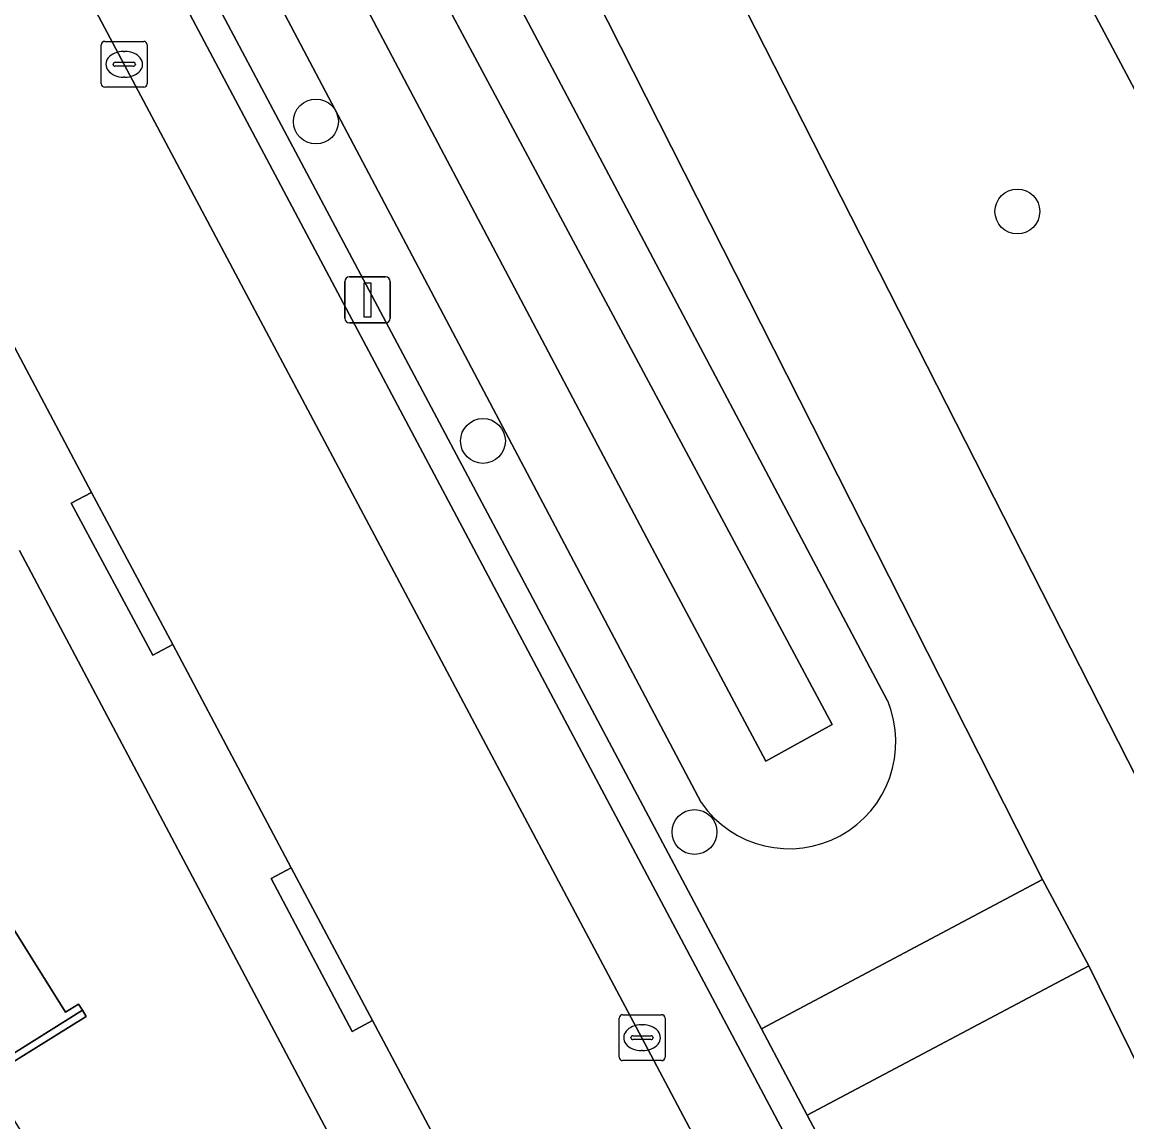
# Model space of a CAD drawing. Extents: x 158835 to 160077, y 386387 to 387778.
# Drawn here: x 159192.87 to 159216.96, y 387142.08 to 387166.04 of the extents above; entities that cross this region are included whole.
import ezdxf

# ---------------------------------------------------------------- set-up
doc = ezdxf.new("R2010")
doc.units = 0
for name, color, linetype in [('IMGEO_Berm_groen', 7, 'Continuous'), ('IMGEO_Boom', 7, 'Continuous'), ('IMGEO_Erf', 7, 'Continuous'), ('IMGEO_Fietspad_gesloten', 7, 'Continuous'), ('IMGEO_Kolk', 7, 'Continuous'), ('IMGEO_Lichtmast', 7, 'Continuous'), ('IMGEO_Oever', 7, 'Continuous'), ('IMGEO_Pand', 7, 'Continuous'), ('IMGEO_Parkeervlak_open', 7, 'Continuous'), ('IMGEO_Rijbaan_lokaal_gesloten', 7, 'Continuous'), ('IMGEO_Rijbaan_lokaal_open', 7, 'Continuous'), ('IMGEO_Voetpad_open', 7, 'Continuous'), ('IMGEO_Waterloop', 7, 'Continuous')]:
    doc.layers.add(name, color=color, linetype=linetype)

msp = doc.modelspace()

# ---------------------------------------------------------------- linework, layer by layer
at = {"layer": 'IMGEO_Berm_groen'}
for points in [[(159194.612, 387185.449), (159191.628, 387186.823), (159187.621, 387184.289), (159208.994, 387144.108), (159215.116, 387147.359), (159196.713, 387183.673)], [(159223.602, 387152.385), (159218.835, 387161.376), (159206.149, 387185.212)], [(159200.534, 387182.264), (159217.393, 387149.139), (159217.45, 387149.028)], [(159195.831, 387181.273), (159211.743, 387151.251)], [(159207.68, 387149.036), (159191.821, 387179.017)]]:
    msp.add_lwpolyline(points, dxfattribs=at)
msp.add_lwpolyline([(159216.131, 387145.48), (159209.987, 387142.226), (159225.151, 387113.68), (159231.17, 387116.927), (159223.64, 387131.346), (159223.201, 387131.121)], close=True, dxfattribs=at)
msp.add_arc((159209.595, 387150.358), 2.327, 214.6222, 22.573, dxfattribs=at)
at = {"layer": 'IMGEO_Boom'}
for centre in [(159199.276, 387163.878), (159214.571, 387161.918), (159202.919, 387156.917), (159207.531, 387148.396)]:
    msp.add_circle(centre, 0.489, dxfattribs=at)
at = {"layer": 'IMGEO_Erf'}
for points in [[(159261.184, 387025.643), (159192.812, 387154.528)], [(159191.987, 387147.393), (159193.819, 387144.47), (159194.098, 387144.645), (159194.183, 387144.51), (159194.268, 387144.374), (159192.122, 387143.048)]]:
    msp.add_lwpolyline(points, dxfattribs=at)
at = {"layer": 'IMGEO_Fietspad_gesloten'}
for points in [[(159274.567, 387044.384), (159234.539, 387115.845), (159233.118, 387118.571), (159230.892, 387122.887), (159225.771, 387132.689), (159221.481, 387141.323), (159221.304, 387141.66), (159218.846, 387146.337), (159217.45, 387149.028), (159217.393, 387149.139), (159200.534, 387182.264), (159197.305, 387188.576), (159197.213, 387188.756), (159197.089, 387188.997), (159195.474, 387192.118)], [(159192.799, 387191.53), (159194.081, 387188.983), (159196.713, 387183.673), (159215.116, 387147.359), (159216.131, 387145.48), (159223.201, 387131.121), (159223.64, 387131.346), (159231.17, 387116.927), (159232.161, 387115.069)]]:
    msp.add_lwpolyline(points, dxfattribs=at)
at = {"layer": 'IMGEO_Kolk'}
for p, q in [((159194.596, 387164.699), (159194.596, 387165.551)), ((159194.671, 387165.625), (159195.523, 387165.625)), ((159195.597, 387165.551), (159195.597, 387164.699)), ((159195.084, 387165.405), (159195.109, 387165.405)), ((159194.855, 387165.119), (159194.855, 387165.131)), ((159195.293, 387165.082), (159194.895, 387165.082)), ((159194.898, 387165.168), (159195.296, 387165.168)), ((159195.339, 387165.131), (159195.339, 387165.119)), ((159195.107, 387164.845), (159195.082, 387164.845)), ((159195.523, 387164.625), (159194.671, 387164.625)), ((159205.887, 387143.488), (159205.887, 387144.34)), ((159205.962, 387144.414), (159206.814, 387144.414)), ((159206.888, 387144.34), (159206.888, 387143.488)), ((159206.375, 387144.194), (159206.4, 387144.194)), ((159206.146, 387143.908), (159206.146, 387143.92)), ((159206.584, 387143.871), (159206.186, 387143.871)), ((159206.189, 387143.957), (159206.587, 387143.957)), ((159206.63, 387143.92), (159206.63, 387143.908)), ((159206.398, 387143.634), (159206.373, 387143.634)), ((159206.814, 387143.414), (159205.962, 387143.414))]:
    msp.add_line(p, q, dxfattribs=at)
for points in [[(159194.596, 387164.699), (159194.596, 387165.551)], [(159194.671, 387165.625), (159195.523, 387165.625)], [(159195.597, 387165.551), (159195.597, 387164.699)], [(159195.523, 387164.625), (159194.671, 387164.625)], [(159205.887, 387143.488), (159205.887, 387144.34)], [(159205.962, 387144.414), (159206.814, 387144.414)], [(159206.888, 387144.34), (159206.888, 387143.488)], [(159206.814, 387143.414), (159205.962, 387143.414)]]:
    msp.add_lwpolyline(points, dxfattribs=at)
for centre, radius, start, end in [((159194.673, 387165.549), 0.0765, 91.552, 178.448), ((159194.673, 387165.549), 0.0765, 91.552, 178.448), ((159195.521, 387165.549), 0.0765, 1.552, 88.448), ((159195.521, 387165.549), 0.0765, 1.552, 88.448), ((159194.895, 387165.128), 0.0403, 85.8775, 175.7526), ((159194.892, 387165.118), 0.0366, 178.938, 274.7102), ((159195.296, 387165.125), 0.043, 264.8664, 352.4533), ((159195.3, 387165.13), 0.0386, 1.7309, 96.639), ((159194.673, 387164.701), 0.0765, 181.552, 268.448), ((159194.673, 387164.701), 0.0765, 181.552, 268.448), ((159195.521, 387164.701), 0.0765, 271.552, 358.448), ((159195.521, 387164.701), 0.0765, 271.552, 358.448), ((159205.964, 387144.338), 0.0765, 91.552, 178.448), ((159205.964, 387144.338), 0.0765, 91.552, 178.448), ((159206.812, 387144.338), 0.0765, 1.552, 88.448), ((159206.812, 387144.338), 0.0765, 1.552, 88.448), ((159206.186, 387143.917), 0.0403, 85.8775, 175.7526), ((159206.183, 387143.907), 0.0366, 178.938, 274.7102), ((159206.587, 387143.914), 0.043, 264.8664, 352.4533), ((159206.591, 387143.919), 0.0386, 1.7309, 96.639), ((159205.964, 387143.49), 0.0765, 181.552, 268.448), ((159205.964, 387143.49), 0.0765, 181.552, 268.448), ((159206.812, 387143.49), 0.0765, 271.552, 358.448), ((159206.812, 387143.49), 0.0765, 271.552, 358.448)]:
    msp.add_arc(centre, radius, start, end, dxfattribs=at)
for centre, major_axis, ratio, start_param, end_param in [((159195.083, 387165.125), (-0.387, 0.002), 0.722429, 4.712389, 7.853982), ((159195.108, 387165.125), (-0.39, 0.002), 0.717154, 1.570796, 4.712389), ((159206.374, 387143.914), (-0.387, 0.002), 0.722429, 4.712389, 7.853982), ((159206.399, 387143.914), (-0.39, 0.002), 0.717154, 1.570796, 4.712389)]:
    msp.add_ellipse(centre, major_axis=major_axis, ratio=ratio, start_param=start_param, end_param=end_param, dxfattribs=at)
at = {"layer": 'IMGEO_Lichtmast'}
for p, q in [((159199.907, 387159.591), (159199.907, 387160.391)), ((159199.907, 387160.391), (159199.907, 387159.591)), ((159200.007, 387160.491), (159200.797, 387160.491)), ((159200.797, 387160.491), (159200.007, 387160.491)), ((159200.897, 387160.391), (159200.897, 387159.591)), ((159200.897, 387159.591), (159200.897, 387160.391)), ((159200.797, 387159.491), (159200.007, 387159.491)), ((159200.007, 387159.491), (159200.797, 387159.491))]:
    msp.add_line(p, q, dxfattribs=at)
msp.add_lwpolyline([(159200.327, 387160.366), (159200.477, 387160.366), (159200.477, 387159.616), (159200.327, 387159.616), (159200.327, 387160.366)], dxfattribs=at)
for centre, start, end in [((159200.007, 387160.391), 90, 180), ((159200.007, 387160.391), 90, 180), ((159200.797, 387160.391), 0, 90), ((159200.797, 387160.391), 360, 90), ((159200.007, 387159.591), 180, 270), ((159200.007, 387159.591), 180, 270), ((159200.797, 387159.591), 270, 0), ((159200.797, 387159.591), 270, 0)]:
    msp.add_arc(centre, 0.1, start, end, dxfattribs=at)
at = {"layer": 'IMGEO_Oever'}
msp.add_lwpolyline([(159209.085, 387149.938), (159206.549, 387154.691), (159192.915, 387180.472), (159194.188, 387181.252), (159210.533, 387150.739)], close=True, dxfattribs=at)
for points in [[(159211.743, 387151.251), (159195.831, 387181.273)], [(159191.821, 387179.017), (159207.68, 387149.036)]]:
    msp.add_lwpolyline(points, dxfattribs=at)
msp.add_arc((159209.595, 387150.358), 2.327, 214.6222, 22.573, dxfattribs=at)
at = {"layer": 'IMGEO_Pand'}
for points in [[(159191.987, 387147.393), (159190.657, 387146.562), (159189.27, 387148.801), (159187.952, 387151.035), (159187.784, 387151.306), (159183.548, 387148.651), (159179.449, 387146.081), (159179.619, 387145.81), (159179.898, 387145.985), (159184.497, 387138.624), (159183.675, 387138.11), (159183.759, 387137.975), (159194.183, 387144.51), (159194.098, 387144.645), (159193.819, 387144.47)], [(159196.207, 387139.421), (159194.877, 387138.59), (159193.485, 387140.842), (159192.122, 387143.048), (159194.268, 387144.374), (159194.183, 387144.51), (159183.759, 387137.975), (159183.844, 387137.839), (159184.124, 387138.013), (159185.526, 387135.77), (159182.473, 387133.859), (159185.676, 387128.741), (159187.901, 387130.139), (159187.985, 387130.004), (159198.406, 387136.526), (159198.321, 387136.662), (159198.041, 387136.487)]]:
    msp.add_lwpolyline(points, close=True, dxfattribs=at)
at = {"layer": 'IMGEO_Parkeervlak_open'}
for points in [[(159268.384, 387030.839), (159217.085, 387127.542), (159188.607, 387181.119)], [(159186.994, 387180.354), (159195.093, 387165.124), (159206.383, 387143.913), (159215.465, 387126.768), (159216.713, 387124.427), (159225.399, 387108.034)]]:
    msp.add_lwpolyline(points, dxfattribs=at)
at = {"layer": 'IMGEO_Rijbaan_lokaal_gesloten'}
msp.add_lwpolyline([(159210.516, 387187.591), (159206.149, 387185.212), (159218.835, 387161.376), (159223.602, 387152.385), (159226.728, 387154.001)], close=True, dxfattribs=at)
at = {"layer": 'IMGEO_Rijbaan_lokaal_open'}
for points in [[(159225.399, 387108.034), (159216.713, 387124.427), (159215.465, 387126.768), (159206.383, 387143.913), (159195.093, 387165.124), (159186.994, 387180.354)], [(159191.217, 387161.754), (159194.383, 387155.794), (159196.157, 387152.482), (159198.74, 387147.617), (159200.511, 387144.285), (159202.028, 387141.432), (159203.075, 387139.456), (159204.837, 387136.129), (159207.181, 387131.704), (159208.952, 387128.372), (159211.403, 387123.752), (159211.503, 387123.554), (159213.276, 387120.222), (159215.613, 387115.79)]]:
    msp.add_lwpolyline(points, dxfattribs=at)
at = {"layer": 'IMGEO_Voetpad_open'}
for points in [[(159225.151, 387113.68), (159209.987, 387142.226), (159208.994, 387144.108), (159187.621, 387184.289)], [(159188.607, 387181.119), (159217.085, 387127.542), (159268.384, 387030.839)], [(159215.613, 387115.79), (159213.276, 387120.222), (159212.835, 387119.988), (159211.062, 387123.32), (159211.503, 387123.554), (159211.403, 387123.752), (159208.952, 387128.372), (159208.511, 387128.138), (159206.74, 387131.47), (159207.181, 387131.704), (159204.837, 387136.129), (159204.396, 387135.895), (159202.633, 387139.222), (159203.075, 387139.456), (159202.028, 387141.432), (159200.511, 387144.285), (159200.07, 387144.051), (159198.299, 387147.383), (159198.74, 387147.617), (159196.157, 387152.482), (159195.717, 387152.246), (159193.943, 387155.558), (159194.383, 387155.794), (159191.217, 387161.754)], [(159192.812, 387154.528), (159261.184, 387025.643)]]:
    msp.add_lwpolyline(points, dxfattribs=at)
for points in [[(159194.383, 387155.794), (159193.943, 387155.558), (159195.717, 387152.246), (159196.157, 387152.482)], [(159198.74, 387147.617), (159198.299, 387147.383), (159200.07, 387144.051), (159200.511, 387144.285)], [(159209.987, 387142.226), (159216.131, 387145.48), (159215.116, 387147.359), (159208.994, 387144.108)]]:
    msp.add_lwpolyline(points, close=True, dxfattribs=at)
at = {"layer": 'IMGEO_Waterloop'}
msp.add_lwpolyline([(159192.915, 387180.472), (159206.549, 387154.691), (159209.085, 387149.938), (159210.533, 387150.739), (159194.188, 387181.252)], close=True, dxfattribs=at)

doc.saveas('drawing.dxf')
